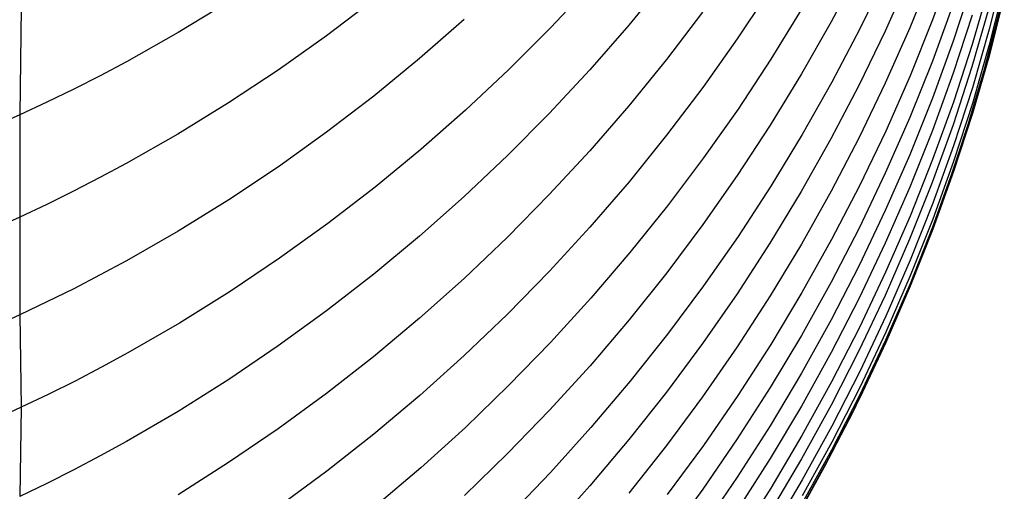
# Model space of a CAD drawing. Extents: x -383 to 1849, y -1185 to -529.
# Tile 292 of 656: x 257.04 to 264.93, y -1111.4 to -1107.62. Entities that reach past the tile are written whole.
import ezdxf

# ---------------------------------------------------------------- set-up
doc = ezdxf.new("R2010")
doc.units = 0
doc.layers.add('PREDEFINITO', color=7, linetype='CONTINUOUS')

msp = doc.modelspace()

# ---------------------------------------------------------------- linework, layer by layer
at = {"layer": 'PREDEFINITO'}
for p, q in [((263.7708, -1107.2139, 601.0035), (263.5467, -1107.6383, 601.1124)), ((264.3575, -1107.2397, 595.3077), (264.1761, -1107.6875, 595.3954)), ((264.5261, -1107.1687, 593.4378), (264.3599, -1107.6227, 593.517)), ((264.9333, -1107.2249, 582.4156), (264.8135, -1107.6979, 582.4399)), ((262.2257, -1107.2972, 608.9671), (261.9243, -1107.6649, 609.095)), ((263.9846, -1107.2638, 599.0945), (263.7749, -1107.6964, 599.1965)), ((264.1752, -1107.2728, 597.1952), (263.9792, -1107.7133, 597.2903)), ((261.6204, -1107.3415, 611.0382), (261.296, -1107.687, 611.1668)), ((263.0574, -1107.3772, 604.9674), (262.7933, -1107.7753, 605.0873)), ((264.6755, -1107.331, 589.7553), (264.524, -1107.7934, 589.8147)), ((264.8126, -1107.3517, 586.0739), (264.677, -1107.8197, 586.1147)), ((264.9335, -1107.3497, 580.5772), (264.8138, -1107.8231, 580.5922)), ((259.8769, -1107.4648, 615.3018), (259.4993, -1107.7516, 615.4236)), ((264.9342, -1107.4284, 578.5248), (264.8144, -1107.9023, 578.5269)), ((264.8145, -1107.8856, 574.9924), (264.9343, -1107.4128, 575.0238)), ((257.0529, -1107.5249, 619.7072), (257.0421, -1108.3843, 617.8869)), ((258.7173, -1107.478, 617.4721), (258.3114, -1107.7249, 617.5842)), ((263.3141, -1107.529, 603.0359), (263.0634, -1107.9369, 603.1496)), ((264.5243, -1107.4985, 591.6258), (264.3578, -1107.9546, 591.6951)), ((264.8111, -1107.5307, 584.2554), (264.6751, -1107.9997, 584.2881)), ((264.8996, -1107.5435), (264.7758, -1108.0173)), ((264.7758, -1108.0173, 575.5), (264.8996, -1107.5435, 575.5)), ((264.8996, -1107.5435, 287.75), (264.7758, -1108.0173, 287.75)), ((260.6046, -1107.6206, 613.2366), (260.2471, -1107.9326, 613.361)), ((262.5151, -1107.5617, 607.0267), (262.2258, -1107.9408, 607.1498)), ((264.3599, -1107.6227, 593.517), (264.1789, -1108.0715, 593.5956)), ((264.6756, -1107.5864, 587.9631), (264.5242, -1108.0498, 588.0129)), ((261.296, -1107.687, 611.1668), (260.9604, -1108.0224, 611.292)), ((261.9243, -1107.6649, 609.095), (261.6111, -1108.0233, 609.2199)), ((263.5467, -1107.6383, 601.1124), (263.3089, -1108.0558, 601.2199)), ((263.7749, -1107.6964, 599.1965), (263.5511, -1108.1225, 599.2973)), ((263.9792, -1107.7133, 597.2903), (263.7689, -1108.1479, 597.3844)), ((264.1761, -1107.6875, 595.3954), (263.9801, -1108.1297, 595.4823)), ((264.8135, -1107.6979, 582.4399), (264.678, -1108.1671, 582.4643)), ((258.3114, -1107.7249, 617.5842), (257.8967, -1107.9585, 617.6908)), ((259.4993, -1107.7516, 615.4236), (259.1119, -1108.0263, 615.5407)), ((262.7933, -1107.7753, 605.0873), (262.5164, -1108.1654, 605.2051)), ((264.524, -1107.7934, 589.8147), (264.3574, -1108.251, 589.8739)), ((264.677, -1107.8197, 586.1147), (264.5259, -1108.2834, 586.1555)), ((264.8138, -1107.8231, 580.5922), (264.6783, -1108.2926, 580.6073)), ((260.2471, -1107.9326, 613.361), (259.8794, -1108.2334, 613.4813)), ((262.2258, -1107.9408, 607.1498), (261.9243, -1108.3111, 607.2704)), ((263.0634, -1107.9369, 603.1496), (262.7997, -1108.3372, 603.2616)), ((264.8144, -1107.9023, 578.5269), (264.6788, -1108.3724, 578.5292)), ((264.679, -1108.3548, 574.9615), (264.8145, -1107.8856, 574.9924)), ((257.8967, -1107.9585, 617.6908), (257.6861, -1108.0702, 617.742)), ((259.1119, -1108.0263, 615.5407), (258.7152, -1108.2885, 615.653)), ((260.9604, -1108.0224, 611.292), (260.6139, -1108.3473, 611.4137)), ((261.6111, -1108.0233, 609.2199), (261.2864, -1108.3719, 609.3419)), ((264.3578, -1107.9546, 591.6951), (264.1764, -1108.4057, 591.7639)), ((264.6751, -1107.9997, 584.2881), (264.5236, -1108.4646, 584.3207)), ((264.7758, -1108.0173), (264.6365, -1108.4873)), ((264.6365, -1108.4873, 575.5), (264.7758, -1108.0173, 575.5)), ((264.7758, -1108.0173, 287.75), (264.6365, -1108.4873, 287.75)), ((257.6861, -1108.0702, 617.742), (257.4735, -1108.1785, 617.7918)), ((263.3089, -1108.0558, 601.2199), (263.0579, -1108.4661, 601.3258)), ((264.1789, -1108.0715, 593.5956), (263.9833, -1108.5147, 593.6736)), ((264.5242, -1108.0498, 588.0129), (264.3576, -1108.5086, 588.0626)), ((257.4735, -1108.1785, 617.7918), (257.2588, -1108.2832, 617.8401)), ((262.5164, -1108.1654, 605.2051), (262.2271, -1108.5468, 605.3207)), ((263.5511, -1108.1225, 599.2973), (263.3138, -1108.5418, 599.3968)), ((263.7689, -1108.1479, 597.3844), (263.5447, -1108.576, 597.4773)), ((263.9801, -1108.1297, 595.4823), (263.7699, -1108.5659, 595.5683)), ((264.678, -1108.1671, 582.4643), (264.527, -1108.632, 582.4887)), ((259.8794, -1108.2334, 613.4813), (259.5016, -1108.5224, 613.5974)), ((264.3574, -1108.251, 589.8739), (264.1759, -1108.7036, 589.9327)), ((257.2588, -1108.2832, 617.8401), (257.0421, -1108.3843, 617.8869)), ((258.7152, -1108.2885, 615.653), (258.3094, -1108.5377, 615.7603)), ((261.9243, -1108.3111, 607.2704), (261.611, -1108.6719, 607.3883)), ((262.7997, -1108.3372, 603.2616), (262.5233, -1108.7293, 603.3715)), ((264.5259, -1108.2834, 586.1555), (264.3597, -1108.7425, 586.1962)), ((264.6783, -1108.2926, 580.6073), (264.5274, -1108.7579, 580.6226)), ((257.0421, -1108.3843, 617.8869), (256.8235, -1108.4818, 617.9322)), ((257.0421, -1108.3843, 617.8869), (257.0407, -1109.2035, 616.0501)), ((260.6139, -1108.3473, 611.4137), (260.2568, -1108.6611, 611.5316)), ((261.2864, -1108.3719, 609.3419), (260.9505, -1108.7104, 609.4606)), ((264.1764, -1108.4057, 591.7639), (263.9804, -1108.8511, 591.8321)), ((264.6788, -1108.3724, 578.5292), (264.5279, -1108.8383, 578.5319)), ((264.5281, -1108.8197, 574.9311), (264.679, -1108.3548, 574.9615)), ((263.0579, -1108.4661, 601.3258), (262.7938, -1108.8686, 601.43)), ((264.5236, -1108.4646, 584.3207), (264.357, -1108.9248, 584.3533)), ((264.6365, -1108.4873), (264.4822, -1108.953)), ((264.4822, -1108.953, 575.5), (264.6365, -1108.4873, 575.5)), ((264.6365, -1108.4873, 287.75), (264.4822, -1108.953, 287.75)), ((258.3094, -1108.5377, 615.7603), (257.8948, -1108.7736, 615.8623)), ((259.5016, -1108.5224, 613.5974), (259.1142, -1108.7992, 613.709)), ((262.2271, -1108.5468, 605.3207), (261.9257, -1108.9194, 605.4338)), ((263.3138, -1108.5418, 599.3968), (263.0631, -1108.9538, 599.4949)), ((263.5447, -1108.576, 597.4773), (263.3068, -1108.9972, 597.5691)), ((263.7699, -1108.5659, 595.5683), (263.5458, -1108.9957, 595.6534)), ((263.9833, -1108.5147, 593.6736), (263.7735, -1108.9519, 593.7507)), ((264.3576, -1108.5086, 588.0626), (264.1762, -1108.9622, 588.1119)), ((264.527, -1108.632, 582.4887), (264.3609, -1109.0922, 582.5132)), ((260.2568, -1108.6611, 611.5316), (259.8893, -1108.9636, 611.6457)), ((260.9505, -1108.7104, 609.4606), (260.6037, -1109.0382, 609.576)), ((261.611, -1108.6719, 607.3883), (261.2862, -1109.023, 607.5033)), ((262.5233, -1108.7293, 603.3715), (262.2344, -1109.1128, 603.4794)), ((264.1759, -1108.7036, 589.9327), (263.9799, -1109.1506, 589.991)), ((257.8948, -1108.7736, 615.8623), (257.6844, -1108.8863, 615.9113)), ((259.1142, -1108.7992, 613.709), (258.7173, -1109.0633, 613.816)), ((264.3597, -1108.7425, 586.1962), (264.1786, -1109.1963, 586.2367)), ((264.5274, -1108.7579, 580.6226), (264.3614, -1109.2184, 580.6379)), ((257.6844, -1108.8863, 615.9113), (257.4718, -1108.9956, 615.959)), ((262.7938, -1108.8686, 601.43), (262.5169, -1109.2629, 601.5324)), ((263.9804, -1108.8511, 591.8321), (263.7702, -1109.2906, 591.8997)), ((264.5279, -1108.8383, 578.5319), (264.3618, -1109.2995, 578.5347)), ((264.362, -1109.2799, 574.9013), (264.5281, -1108.8197, 574.9311)), ((259.8893, -1108.9636, 611.6457), (259.5118, -1109.2543, 611.7558)), ((261.9257, -1108.9194, 605.4338), (261.6125, -1109.2825, 605.5445)), ((263.0631, -1108.9538, 599.4949), (262.7994, -1109.358, 599.5914)), ((263.7735, -1108.9519, 593.7507), (263.5498, -1109.3826, 593.827)), ((264.1762, -1108.9622, 588.1119), (263.9802, -1109.4101, 588.161)), ((264.357, -1108.9248, 584.3533), (264.1755, -1109.3798, 584.3859)), ((264.4822, -1108.953), (264.313, -1109.414)), ((264.313, -1109.414, 575.5), (264.4822, -1108.953, 575.5)), ((264.4822, -1108.953, 287.75), (264.313, -1109.414, 287.75)), ((257.4718, -1108.9956, 615.959), (257.2573, -1109.1013, 616.0052)), ((260.6037, -1109.0382, 609.576), (260.2463, -1109.355, 609.688)), ((261.2862, -1109.023, 607.5033), (260.9502, -1109.3638, 607.6153)), ((263.3068, -1108.9972, 597.5691), (263.0557, -1109.4112, 597.6596)), ((263.5458, -1108.9957, 595.6534), (263.308, -1109.4186, 595.7374)), ((257.2573, -1109.1013, 616.0052), (257.0407, -1109.2035, 616.0501)), ((258.7173, -1109.0633, 613.816), (258.3114, -1109.3144, 613.9182)), ((262.2344, -1109.1128, 603.4794), (261.9333, -1109.4873, 603.5851)), ((264.3609, -1109.0922, 582.5132), (264.18, -1109.5472, 582.5377)), ((257.0407, -1109.2035, 616.0501), (256.8221, -1109.3019, 616.0935)), ((257.0407, -1109.2035, 616.0501), (257.0421, -1109.9852, 614.1946)), ((263.9799, -1109.1506, 589.991), (263.7697, -1109.5915, 590.0489)), ((264.1786, -1109.1963, 586.2367), (263.983, -1109.6445, 586.277)), ((259.5118, -1109.2543, 611.7558), (259.1246, -1109.5327, 611.8616)), ((261.6125, -1109.2825, 605.5445), (261.2878, -1109.6357, 605.6525)), ((262.5169, -1109.2629, 601.5324), (262.2277, -1109.6486, 601.6329)), ((263.7702, -1109.2906, 591.8997), (263.5461, -1109.7235, 591.9666)), ((264.3614, -1109.2184, 580.6379), (264.1805, -1109.6738, 580.6534)), ((264.1811, -1109.7351, 574.8722), (264.362, -1109.2799, 574.9013)), ((258.3114, -1109.3144, 613.9182), (257.8967, -1109.5521, 614.0155)), ((260.2463, -1109.355, 609.688), (259.8786, -1109.6604, 609.7962)), ((260.9502, -1109.3638, 607.6153), (260.6033, -1109.6939, 607.7242)), ((262.7994, -1109.358, 599.5914), (262.5229, -1109.754, 599.6863)), ((264.3618, -1109.2995, 578.5347), (264.1808, -1109.7556, 578.5378)), ((263.0557, -1109.4112, 597.6596), (262.7915, -1109.8173, 597.7487)), ((263.308, -1109.4186, 595.7374), (263.0568, -1109.8341, 595.8202)), ((263.5498, -1109.3826, 593.827), (263.3124, -1109.8064, 593.9024)), ((263.9802, -1109.4101, 588.161), (263.77, -1109.8521, 588.2096)), ((264.1755, -1109.3798, 584.3859), (263.9795, -1109.8292, 584.4183)), ((264.313, -1109.414), (264.1293, -1109.8697)), ((264.1293, -1109.8697, 575.5), (264.313, -1109.414, 575.5)), ((264.313, -1109.414, 287.75), (264.1293, -1109.8697, 287.75)), ((261.9333, -1109.4873, 603.5851), (261.6205, -1109.8524, 603.6884)), ((257.8967, -1109.5521, 614.0155), (257.6861, -1109.6657, 614.0623)), ((259.1246, -1109.5327, 611.8616), (258.728, -1109.7984, 611.9632)), ((263.7697, -1109.5915, 590.0489), (263.5455, -1110.0259, 590.1062)), ((264.18, -1109.5472, 582.5377), (263.9845, -1109.9966, 582.5622)), ((257.6861, -1109.6657, 614.0623), (257.4734, -1109.7758, 614.1077)), ((259.8786, -1109.6604, 609.7962), (259.501, -1109.9538, 609.9007)), ((261.2878, -1109.6357, 605.6525), (260.9518, -1109.9786, 605.7577)), ((262.2277, -1109.6486, 601.6329), (261.9263, -1110.0253, 601.7314)), ((263.983, -1109.6445, 586.277), (263.7732, -1110.0867, 586.317)), ((264.1805, -1109.6738, 580.6534), (263.9851, -1110.1236, 580.669)), ((260.6033, -1109.6939, 607.7242), (260.2458, -1110.0129, 607.8298)), ((262.5229, -1109.754, 599.6863), (262.234, -1110.1414, 599.7794)), ((263.5461, -1109.7235, 591.9666), (263.3083, -1110.1495, 592.0328)), ((264.1808, -1109.7556, 578.5378), (263.9854, -1110.2061, 578.5412)), ((263.9856, -1110.1846, 574.8437), (264.1811, -1109.7351, 574.8722)), ((257.4734, -1109.7758, 614.1077), (257.2588, -1109.8823, 614.1518)), ((258.728, -1109.7984, 611.9632), (258.3222, -1110.051, 612.0602)), ((262.7915, -1109.8173, 597.7487), (262.5146, -1110.2152, 597.8362)), ((263.0568, -1109.8341, 595.8202), (262.7927, -1110.2418, 595.9017)), ((263.3124, -1109.8064, 593.9024), (263.0617, -1110.2227, 593.9767)), ((263.9795, -1109.8292, 584.4183), (263.7693, -1110.2726, 584.4505)), ((257.2588, -1109.8823, 614.1518), (257.0421, -1109.9852, 614.1946)), ((261.6205, -1109.8524, 603.6884), (261.2961, -1110.2075, 603.7893)), ((263.77, -1109.8521, 588.2096), (263.5459, -1110.2875, 588.2579)), ((264.1293, -1109.8697), (263.9314, -1110.3198)), ((263.9314, -1110.3198, 575.5), (264.1293, -1109.8697, 575.5)), ((264.1293, -1109.8697, 287.75), (263.9314, -1110.3198, 287.75)), ((257.0421, -1109.9852, 614.1946), (256.8234, -1110.0844, 614.2361)), ((257.0421, -1109.9852, 614.1946), (257.0531, -1110.7259, 612.3228)), ((259.501, -1109.9538, 609.9007), (259.1137, -1110.2348, 610.0013)), ((260.9518, -1109.9786, 605.7577), (260.605, -1110.3108, 605.86)), ((263.9845, -1109.9966, 582.5622), (263.7748, -1110.4398, 582.5866)), ((258.3222, -1110.051, 612.0602), (257.9076, -1110.2901, 612.1526)), ((260.2458, -1110.0129, 607.8298), (259.878, -1110.3203, 607.932)), ((261.9263, -1110.0253, 601.7314), (261.6131, -1110.3924, 601.8277)), ((263.5455, -1110.0259, 590.1062), (263.3076, -1110.4534, 590.1628)), ((262.234, -1110.1414, 599.7794), (261.933, -1110.5197, 599.8707)), ((263.3083, -1110.1495, 592.0328), (263.0572, -1110.5681, 592.098)), ((263.7732, -1110.0867, 586.317), (263.5494, -1110.5223, 586.3567)), ((263.9851, -1110.1236, 580.669), (263.7754, -1110.5672, 580.6847)), ((259.1137, -1110.2348, 610.0013), (258.717, -1110.5031, 610.0977)), ((261.2961, -1110.2075, 603.7893), (260.9605, -1110.5523, 603.8876)), ((262.5146, -1110.2152, 597.8362), (262.2253, -1110.6045, 597.9222)), ((263.0617, -1110.2227, 593.9767), (262.798, -1110.6313, 594.05)), ((263.9854, -1110.2061, 578.5412), (263.7756, -1110.6505, 578.5448)), ((263.7759, -1110.6282, 574.8158), (263.9856, -1110.1846, 574.8437)), ((257.9076, -1110.2901, 612.1526), (257.6971, -1110.4044, 612.197)), ((260.605, -1110.3108, 605.86), (260.2475, -1110.6318, 605.9592)), ((262.7927, -1110.2418, 595.9017), (262.5158, -1110.6412, 595.982)), ((263.5459, -1110.2875, 588.2579), (263.3081, -1110.7159, 588.3056)), ((263.7693, -1110.2726, 584.4505), (263.5451, -1110.7094, 584.4826)), ((259.878, -1110.3203, 607.932), (259.5002, -1110.6158, 608.0306)), ((261.6131, -1110.3924, 601.8277), (261.2884, -1110.7496, 601.9218)), ((263.9314, -1110.3198), (263.7194, -1110.7637)), ((263.7194, -1110.7637, 575.5), (263.9314, -1110.3198, 575.5)), ((263.9314, -1110.3198, 287.75), (263.7194, -1110.7637, 287.75)), ((257.6971, -1110.4044, 612.197), (257.4844, -1110.5152, 612.2402)), ((263.3076, -1110.4534, 590.1628), (263.0565, -1110.8735, 590.2188)), ((263.7748, -1110.4398, 582.5866), (263.5511, -1110.8766, 582.6109)), ((257.4844, -1110.5152, 612.2402), (257.2698, -1110.6224, 612.2821)), ((258.717, -1110.5031, 610.0977), (258.3112, -1110.7582, 610.1899)), ((260.9605, -1110.5523, 603.8876), (260.6139, -1110.8863, 603.9832)), ((261.933, -1110.5197, 599.8707), (261.6202, -1110.8884, 599.9599)), ((263.5494, -1110.5223, 586.3567), (263.3121, -1110.9509, 586.396)), ((257.2698, -1110.6224, 612.2821), (257.0531, -1110.7259, 612.3228)), ((259.5002, -1110.6158, 608.0306), (259.1127, -1110.8988, 608.1256)), ((260.2475, -1110.6318, 605.9592), (259.8797, -1110.9411, 606.0552)), ((262.2253, -1110.6045, 597.9222), (261.9239, -1110.9846, 598.0065)), ((262.798, -1110.6313, 594.05), (262.5216, -1111.0315, 594.122)), ((263.0572, -1110.5681, 592.098), (262.7931, -1110.9789, 592.1624)), ((263.7754, -1110.5672, 580.6847), (263.5518, -1111.0043, 580.7004)), ((263.5523, -1111.0652, 574.7886), (263.7759, -1110.6282, 574.8158)), ((262.5158, -1110.6412, 595.982), (262.2265, -1111.0319, 596.0607)), ((263.5451, -1110.7094, 584.4826), (263.3073, -1111.1393, 584.5144)), ((263.7756, -1110.6505, 578.5448), (263.552, -1111.0883, 578.5486)), ((257.0531, -1110.7259, 612.3228), (256.8344, -1110.8257, 612.3622)), ((257.0531, -1110.7259, 612.3228), (257.0426, -1111.4396, 610.4395)), ((258.3112, -1110.7582, 610.1899), (257.8967, -1110.9995, 610.2777)), ((261.2884, -1110.7496, 601.9218), (260.9525, -1111.0964, 602.0134)), ((263.3081, -1110.7159, 588.3056), (263.057, -1111.137, 588.3528)), ((263.7194, -1110.7637), (263.4937, -1111.201)), ((263.4937, -1111.201, 575.5), (263.7194, -1110.7637, 575.5)), ((263.7194, -1110.7637, 287.75), (263.4937, -1111.201, 287.75)), ((259.1127, -1110.8988, 608.1256), (258.7158, -1111.1688, 608.2166)), ((259.8797, -1110.9411, 606.0552), (259.5019, -1111.2384, 606.1479)), ((260.6139, -1110.8863, 603.9832), (260.2567, -1111.2091, 604.076)), ((261.6202, -1110.8884, 599.9599), (261.2958, -1111.2471, 600.0472)), ((263.0565, -1110.8735, 590.2188), (262.7923, -1111.2857, 590.274)), ((263.5511, -1110.8766, 582.6109), (263.3139, -1111.3063, 582.6352)), ((257.8967, -1110.9995, 610.2777), (257.6862, -1111.115, 610.3199)), ((261.9239, -1110.9846, 598.0065), (261.6107, -1111.3552, 598.089)), ((262.7931, -1110.9789, 592.1624), (262.5162, -1111.3813, 592.2257)), ((263.3121, -1110.9509, 586.396), (263.0614, -1111.3721, 586.435)), ((263.5518, -1111.0043, 580.7004), (263.3146, -1111.4344, 580.7161)), ((260.9525, -1111.0964, 602.0134), (260.6056, -1111.4323, 602.1026)), ((262.2265, -1111.0319, 596.0607), (261.9251, -1111.4135, 596.138)), ((262.5216, -1111.0315, 594.122), (262.2327, -1111.423, 594.1928)), ((263.552, -1111.0883, 578.5486), (263.3147, -1111.5192, 578.5527)), ((263.315, -1111.4953, 574.7622), (263.5523, -1111.0652, 574.7886)), ((257.6862, -1111.115, 610.3199), (257.4737, -1111.2268, 610.361)), ((258.7158, -1111.1688, 608.2166), (258.3099, -1111.4256, 608.3037)), ((263.057, -1111.137, 588.3528), (262.7929, -1111.5501, 588.3995)), ((263.3073, -1111.1393, 584.5144), (263.0562, -1111.5617, 584.546)), ((257.4737, -1111.2268, 610.361), (257.2591, -1111.3351, 610.4008)), ((259.5019, -1111.2384, 606.1479), (259.1145, -1111.5232, 606.2372)), ((260.2567, -1111.2091, 604.076), (259.8892, -1111.5202, 604.1658)), ((261.2958, -1111.2471, 600.0472), (260.9602, -1111.5954, 600.1322)), ((263.4937, -1111.201), (263.2545, -1111.6311)), ((263.2545, -1111.6311, 575.5), (263.4937, -1111.201, 575.5)), ((263.4937, -1111.201, 287.75), (263.2545, -1111.6311, 287.75)), ((257.2591, -1111.3351, 610.4008), (257.0426, -1111.4396, 610.4395)), ((262.7923, -1111.2857, 590.274), (262.5153, -1111.6895, 590.3284)), ((263.3139, -1111.3063, 582.6352), (263.0632, -1111.7286, 582.6593)), ((261.6107, -1111.3552, 598.089), (261.2859, -1111.7157, 598.1697)), ((262.5162, -1111.3813, 592.2257), (262.2269, -1111.775, 592.288)), ((263.0614, -1111.3721, 586.435), (262.7976, -1111.7853, 586.4735))]:
    msp.add_line(p, q, dxfattribs=at)

doc.saveas('drawing.dxf')
